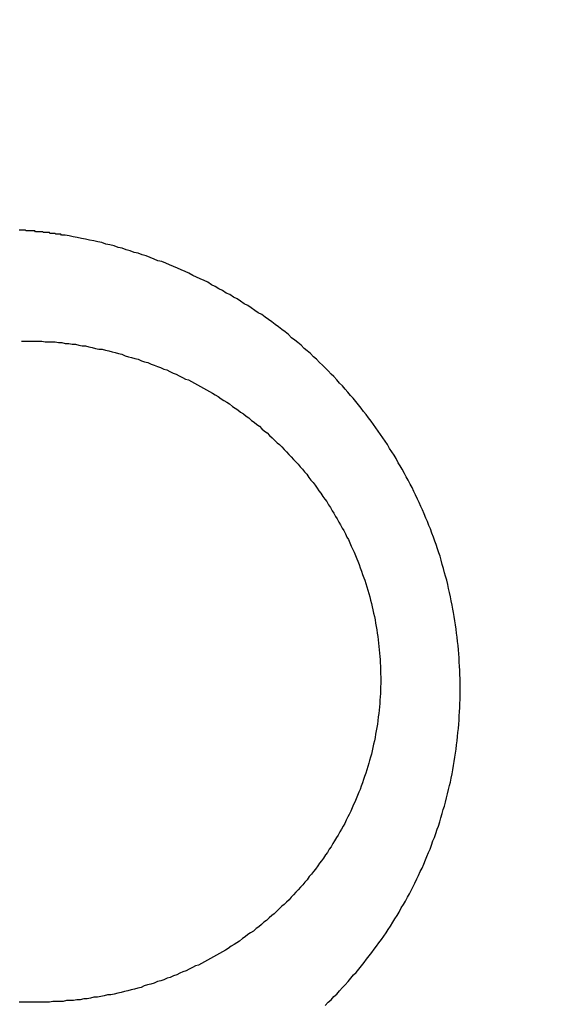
# Model space of a CAD drawing. Header units: millimetres. Extents: x -604189 to 881711, y -381903 to -7297.
# Tile 426 of 656: x -579671.94 to -579665.59, y -164956.17 to -164944.28. Entities that reach past the tile are written whole.
import ezdxf

# ---------------------------------------------------------------- set-up
doc = ezdxf.new("R2010")
doc.units = ezdxf.units.MM
doc.header["$LTSCALE"] = 100
doc.linetypes.add('0.5_0.5', pattern=[1, 0.5, -0.5])
doc.linetypes.add('ACAD_ISO04W100', pattern=[30.5, 24, -3, 0.5, -3])
doc.layers.get('Defpoints').update_dxf_attribs({"color": 30})
doc.layers.add('OPIS', color=7, linetype='Continuous')
doc.layers.add('strop osie', color=80, linetype='ACAD_ISO04W100', lineweight=5)
doc.styles.get("Standard").update_dxf_attribs({"font": 'romans.shx', "width": 0.5})
doc.dimstyles.new('1 50', dxfattribs={"dimtxt": 150, "dimasz": 80, "dimexe": 1, "dimexo": 1, "dimgap": 20, "dimtad": 1, "dimdec": 0, "dimlfac": 0.1, "dimtxsty": 'Standard', "dimblk": 'ARCHTICK', "dimcen": 200, "dimclrd": 2, "dimadec": 1, "dimazin": 0, "dimtfac": 1, "dimtdec": 0, "dimtmove": 0, "dimatfit": 3, "dimldrblk": 'ARCHTICK', "dimfxl": 120, "dimfxlon": 1, "dimtfill": 1, "dimarcsym": 0})

# ---------------------------------------------------------------- blocks, each defined once
blk = doc.blocks.new('_ArchTick')
at = {"layer": 'strop osie', "color": 0, "const_width": 0.15}
blk.add_lwpolyline([(-0.5, -0.5), (0.5, 0.5)], dxfattribs=at)
blk = doc.blocks.new('*D3294')
at = {"layer": 'Defpoints', "color": 0, "linetype": 'ByBlock', "lineweight": 5, "transparency": 16777216}
for p in [(-595783.126, -159420.303), (-593748.924, -159420.303), (-552118.935, -179940.303)]:
    blk.add_point(p, dxfattribs=at)
at = {"layer": 'OPIS', "color": 0, "linetype": 'Continuous', "lineweight": -2, "transparency": 16777216}
for p, q in [((-595723.126, -159420.303), (-595784.126, -159420.303)), ((-595723.126, -179940.303), (-595784.126, -179940.303))]:
    blk.add_line(p, q, dxfattribs=at)
at = {"layer": 'OPIS', "color": 2, "lineweight": -2, "transparency": 16777216}
blk.add_line((-595783.126, -179940.303), (-595783.126, -159420.303), dxfattribs=at)
at = {"layer": 'OPIS', "color": 2, "linetype": 'ByBlock', "lineweight": -2, "transparency": 16777216, "xscale": 80, "yscale": 80, "zscale": 80}
for p, rotation in [((-595783.126, -159420.303), 90), ((-595783.126, -179940.303), 270)]:
    blk.add_blockref('_ArchTick', p, dxfattribs=dict(at, rotation=rotation))
at = {"layer": 'OPIS', "color": 0, "linetype": 'ByBlock', "lineweight": 13, "transparency": 16777216, "insert": (-595878.126, -169680.303), "char_height": 150, "attachment_point": 5, "rotation": 90, "bg_fill": 3, "box_fill_scale": 1.1, "bg_fill_color": 256, "bg_fill_true_color": 13158600, "bg_fill_transparency": 0}
blk.add_mtext('2052', dxfattribs=at)

msp = doc.modelspace()

# ---------------------------------------------------------------- dimensions: what is measured, and where the dimension line sits
at = {"layer": 'OPIS', "color": 0, "linetype": 'ByBlock', "lineweight": 13}
dim = msp.add_linear_dim(base=(-595783.126, -159420.303), p1=(-552118.935, -179940.303), p2=(-593748.924, -159420.303), angle=90, dimstyle='1 50', override={"dimtmove": 1, "dimfxl": 60, "dimarcsym": 1}, dxfattribs=at)
dim.commit()
dim.dimension.update_dxf_attribs({"geometry": '*D3294', "text_midpoint": (-595878.126, -169680.303)})

# ---------------------------------------------------------------- next in the draw order: hatches: boundary and pattern name
at = {"layer": 'OPIS', "linetype": '0.5_0.5', "lineweight": 13}
h = msp.add_hatch(dxfattribs=at)
h.set_pattern_fill('ANSI37', color=0, scale=130)
h.set_pattern_definition([(45, (-597218.54, 256668.8), (-291.85832, 291.85832), []), (135, (-597218.54, 256668.8), (-291.85832, -291.85832), [])])
edge = h.paths.add_edge_path(flags=16)
edge.add_line((-570958.916, -168985.281), (-571058.916, -168985.281))
edge.add_line((-571058.916, -168985.281), (-572598.916, -168985.281))
edge.add_line((-572598.916, -168985.281), (-572598.915, -170470.3))
edge.add_line((-572598.915, -170470.3), (-570825.763, -170470.3))
edge.add_arc((-570508.916, -170339.099), 342.937, 180, 202.49364, ccw=False)
edge.add_arc((-570508.916, -170339.099), 342.937, 90, 180, ccw=False)
edge.add_line((-570508.916, -169996.163), (-570508.916, -169764.704))
edge.add_arc((-570058.916, -168985.281), 900, 180, 240, ccw=False)
edge = h.paths.add_edge_path(flags=17)
edge.add_line((-569358.915, -170085.281), (-569358.916, -168985.281))
edge.add_line((-569358.916, -168985.281), (-569358.917, -168985.281))
edge.add_line((-569358.917, -168985.281), (-569958.916, -168985.281))
edge.add_line((-569958.916, -168985.281), (-570058.916, -168985.281))
edge.add_line((-570058.916, -168985.281), (-570058.916, -168925.281))
edge.add_line((-570058.916, -168925.281), (-569958.916, -168925.281))
edge.add_line((-569958.916, -168925.281), (-569958.916, -168865.281))
edge.add_line((-569958.916, -168865.281), (-569358.916, -168865.281))
edge.add_line((-569358.916, -168865.281), (-569358.917, -166865.281))
edge.add_line((-569358.917, -166865.281), (-574098.917, -166865.286))
edge.add_line((-574098.917, -166865.286), (-574098.914, -171970.3))
edge.add_line((-574098.914, -171970.3), (-572608.913, -171970.3))
edge.add_line((-572608.913, -171970.3), (-571504.913, -170590.3))
edge.add_line((-571504.913, -170590.3), (-572718.915, -170590.3))
edge.add_line((-572718.915, -170590.3), (-572718.916, -168865.281))
edge.add_line((-572718.916, -168865.281), (-571058.916, -168865.281))
edge.add_line((-571058.916, -168865.281), (-571058.916, -168925.281))
edge.add_line((-571058.916, -168925.281), (-570958.916, -168925.281))
edge.add_line((-570958.916, -168925.281), (-570958.916, -168985.281))
edge.add_arc((-570058.916, -168985.281), 900, 180, 240)
edge.add_line((-570508.916, -169764.704), (-570508.916, -169996.163))
edge.add_arc((-570508.916, -170339.099), 342.937, 0, 90, ccw=False)
edge.add_arc((-570508.916, -170339.099), 342.937, 208.97989, 360, ccw=False)
edge.add_line((-570808.913, -170505.253), (-570808.913, -171171.086))
edge.add_arc((-570808.913, -171220.3), 49.214, 0, 90, ccw=False)
edge.add_arc((-570808.913, -171220.3), 49.214, 270, 360, ccw=False)
edge.add_line((-570808.913, -171269.514), (-570808.913, -171970.3))
edge.add_line((-570808.913, -171970.3), (-569358.914, -171970.3))
edge.add_line((-569358.914, -171970.3), (-569358.915, -170085.281))
h.paths.add_polyline_path([(-561118.924, -159870.303), (-590334.655, -159870.303), (-590334.655, -161470.303), (-562318.924, -161470.303), (-562318.924, -172095.292), (-561118.924, -172095.291), (-561118.924, -168350.303), (-552073.919, -168350.303), (-552073.92, -167150.303), (-561118.924, -167150.303)])
h.paths.add_polyline_path([(-572856.927, -169813.68), (-569451.07, -169813.68), (-569451.07, -169408.68), (-572856.927, -169408.68)], flags=16)
at = {"layer": 'OPIS', "linetype": 'ByBlock', "lineweight": 15}
h = msp.add_hatch(dxfattribs=at)
h.set_pattern_fill('ANSI37', color=0, scale=80, angle=45)
h.set_pattern_definition([(90, (-298582.96, 32475.8), (-254, 0), []), (180, (-298582.96, 32475.8), (-3e-14, -254), [])])
edge = h.paths.add_edge_path()
edge.add_arc((-579589.086, -167378.931), 50, 0, 90)
edge.add_line((-579589.086, -167328.931), (-579794.086, -167328.93))
edge.add_arc((-579794.086, -167378.93), 50, 89.9996, 180)
edge.add_line((-579844.086, -167378.93), (-579844.086, -167822.93))
edge.add_arc((-579794.086, -167822.93), 50, 180, 270)
edge.add_line((-579794.086, -167872.93), (-579589.085, -167872.931))
edge.add_arc((-579589.086, -167822.931), 50, 270.0014, 360)
edge.add_line((-579539.086, -167822.931), (-579539.086, -167378.931))
edge = h.paths.add_edge_path()
edge.add_arc((-579589.086, -167378.931), 50, 0, 90)
edge.add_line((-579589.086, -167328.931), (-579794.086, -167328.93))
edge.add_arc((-579794.086, -167378.93), 50, 89.9996, 180)
edge.add_line((-579844.086, -167378.93), (-579844.086, -167822.93))
edge.add_arc((-579794.086, -167822.93), 50, 180, 270)
edge.add_line((-579794.086, -167872.93), (-579589.085, -167872.931))
edge.add_arc((-579589.086, -167822.931), 50, 270.0014, 360)
edge.add_line((-579539.086, -167822.931), (-579539.086, -167378.931))
edge = h.paths.add_edge_path()
edge.add_line((-579899.087, -167300.93), (-579424.086, -167300.93))
edge.add_line((-579424.086, -167300.93), (-579424.086, -167900.93))
edge.add_line((-579424.086, -167900.93), (-579898.789, -167900.93))
edge.add_arc((-579899.086, -167892.935), 8, 180, 272.1285, ccw=False)
edge.add_line((-579907.086, -167892.935), (-579907.086, -167308.93))
edge.add_arc((-579899.086, -167308.93), 8, 90.0036, 180, ccw=False)
h.paths.add_polyline_path([(-581519.932, -164217.829), (-581520.004, -164223.092), (-581520.079, -164228.355), (-581520.156, -164233.617), (-581520.235, -164238.88), (-581520.318, -164244.143), (-581520.402, -164249.406), (-581520.489, -164254.669), (-581520.579, -164259.931), (-581520.671, -164265.194), (-581520.766, -164270.457), (-581520.863, -164275.719), (-581520.962, -164280.982), (-581521.064, -164286.244), (-581521.169, -164291.506), (-581521.276, -164296.769), (-581521.386, -164302.031), (-581521.498, -164307.293), (-581521.613, -164312.556), (-581521.73, -164317.818), (-581521.85, -164323.08), (-581521.972, -164328.342), (-581522.097, -164333.604), (-581522.225, -164338.866), (-581522.355, -164344.127), (-581522.488, -164349.389), (-581522.623, -164354.651), (-581522.76, -164359.913), (-581522.901, -164365.174), (-581523.043, -164370.436), (-581523.189, -164375.697), (-581523.337, -164380.958), (-581523.487, -164386.22), (-581523.64, -164391.481), (-581523.795, -164396.742), (-581523.953, -164402.003), (-581874.489, -164402.003), (-581874.664, -164396.198), (-581874.835, -164390.392), (-581875.003, -164384.587), (-581875.168, -164378.781), (-581875.329, -164372.976), (-581875.488, -164367.17), (-581875.643, -164361.364), (-581875.796, -164355.558), (-581875.945, -164349.752), (-581876.092, -164343.946), (-581876.235, -164338.14), (-581876.375, -164332.334), (-581876.512, -164326.527), (-581876.646, -164320.721), (-581876.777, -164314.914), (-581876.904, -164309.108), (-581877.029, -164303.301), (-581877.151, -164297.495), (-581877.269, -164291.688), (-581877.385, -164285.881), (-581877.497, -164280.074), (-581877.606, -164274.267), (-581877.713, -164268.461), (-581877.816, -164262.653), (-581877.916, -164256.846), (-581878.014, -164251.039), (-581878.108, -164245.232), (-581878.199, -164239.425), (-581878.287, -164233.618), (-581878.372, -164227.81), (-581878.454, -164222.003), (-581878.533, -164216.196), (-581878.609, -164210.388), (-581878.682, -164204.581), (-581878.751, -164198.773), (-581878.818, -164192.966), (-581878.881, -164187.158), (-581878.941, -164181.35), (-581878.997, -164175.543), (-581879.051, -164169.735), (-581879.101, -164163.927), (-581879.147, -164158.12), (-581879.191, -164152.312), (-581879.231, -164146.504), (-581879.267, -164140.696), (-581879.301, -164134.888), (-581879.332, -164129.081), (-581879.361, -164123.273), (-581879.388, -164117.465), (-581879.413, -164111.657), (-581879.437, -164105.849), (-581879.459, -164100.041), (-581879.475, -164094.233), (-581879.48, -164088.425), (-581879.472, -164082.617), (-581879.448, -164076.809), (-581879.406, -164071.002), (-581879.347, -164065.194), (-581879.269, -164059.387), (-581879.171, -164053.58), (-581879.054, -164047.773), (-581878.917, -164041.967), (-581878.759, -164036.161), (-581878.581, -164030.356), (-581878.381, -164024.551), (-581878.159, -164018.747), (-581877.914, -164012.944), (-581877.642, -164007.143), (-581877.341, -164001.342), (-581877.009, -163995.544), (-581876.642, -163989.748), (-581876.238, -163983.954), (-581875.795, -163978.163), (-581875.304, -163972.376), (-581874.753, -163966.594), (-581874.129, -163960.82), (-581873.419, -163955.056), (-581872.605, -163949.306), (-581871.67, -163943.574), (-581870.596, -163937.865), (-581869.362, -163932.188), (-581867.941, -163926.557), (-581866.302, -163920.987), (-581864.416, -163915.495), (-581862.246, -163910.11), (-581859.744, -163904.869), (-581856.869, -163899.824), (-581853.582, -163895.036), (-581849.851, -163890.591), (-581845.671, -163886.563), (-581841.105, -163882.977), (-581836.224, -163879.833), (-581831.097, -163877.106), (-581825.784, -163874.761), (-581820.336, -163872.759), (-581814.785, -163871.064), (-581809.154, -163869.636), (-581803.468, -163868.44), (-581797.747, -163867.44), (-581792, -163866.603), (-581786.235, -163865.9), (-581780.458, -163865.297), (-581774.674, -163864.778), (-581768.884, -163864.334), (-581763.088, -163863.958), (-581757.289, -163863.646), (-581751.486, -163863.39), (-581745.681, -163863.186), (-581739.874, -163863.026), (-581734.068, -163862.906), (-581728.26, -163862.819), (-581722.453, -163862.761), (-581716.645, -163862.725), (-581710.837, -163862.707), (-581705.029, -163862.7), (-581699.221, -163862.698), (-581693.958, -163862.699), (-581688.694, -163862.704), (-581683.431, -163862.718), (-581678.167, -163862.744), (-581672.904, -163862.788), (-581667.641, -163862.852), (-581662.379, -163862.942), (-581657.117, -163863.062), (-581651.856, -163863.215), (-581646.596, -163863.407), (-581641.337, -163863.64), (-581636.081, -163863.919), (-581630.828, -163864.249), (-581625.579, -163864.634), (-581620.334, -163865.078), (-581615.096, -163865.587), (-581609.864, -163866.17), (-581604.645, -163866.847), (-581599.442, -163867.642), (-581594.263, -163868.578), (-581589.115, -163869.676), (-581584.013, -163870.965), (-581578.971, -163872.474), (-581574.009, -163874.23), (-581569.153, -163876.259), (-581564.436, -163878.591), (-581559.896, -163881.253), (-581555.585, -163884.268), (-581551.554, -163887.652), (-581547.857, -163891.394), (-581544.534, -163895.471), (-581541.574, -163899.824), (-581538.952, -163904.387), (-581536.64, -163909.114), (-581534.606, -163913.968), (-581532.817, -163918.918), (-581531.241, -163923.939), (-581529.854, -163929.016), (-581528.636, -163934.137), (-581527.564, -163939.29), (-581526.619, -163944.467), (-581525.784, -163949.663), (-581525.048, -163954.875), (-581524.397, -163960.099), (-581523.818, -163965.33), (-581523.302, -163970.568), (-581522.84, -163975.811), (-581522.421, -163981.058), (-581522.037, -163986.308), (-581521.685, -163991.559), (-581521.363, -163996.813), (-581521.067, -164002.068), (-581520.796, -164007.324), (-581520.549, -164012.582), (-581520.322, -164017.84), (-581520.116, -164023.1), (-581519.928, -164028.36), (-581519.759, -164033.621), (-581519.607, -164038.882), (-581519.472, -164044.144), (-581519.354, -164049.406), (-581519.252, -164054.668), (-581519.166, -164059.931), (-581519.096, -164065.194), (-581519.041, -164070.457), (-581519.001, -164075.72), (-581518.976, -164080.984), (-581518.964, -164086.247), (-581518.964, -164091.51), (-581518.974, -164096.774), (-581518.991, -164102.037), (-581519.012, -164107.301), (-581519.034, -164112.564), (-581519.057, -164117.828), (-581519.081, -164123.091), (-581519.107, -164128.354), (-581519.135, -164133.618), (-581519.165, -164138.881), (-581519.197, -164144.144), (-581519.232, -164149.408), (-581519.269, -164154.671), (-581519.31, -164159.934), (-581519.353, -164165.198), (-581519.399, -164170.461), (-581519.447, -164175.724), (-581519.498, -164180.987), (-581519.552, -164186.25), (-581519.609, -164191.513), (-581519.668, -164196.777), (-581519.73, -164202.04), (-581519.795, -164207.303), (-581519.862, -164212.566)])
h.paths.add_polyline_path([(-582118.924, -164407.051), (-579418.924, -164407.051), (-579418.924, -162910.783), (-582118.924, -162910.783)])
h.paths.add_polyline_path([(-581950.717, -164839.225), (-581944.91, -164839.127), (-581939.103, -164839.033), (-581933.295, -164838.942), (-581927.488, -164838.854), (-581921.681, -164838.769), (-581915.873, -164838.687), (-581910.066, -164838.608), (-581904.259, -164838.532), (-581898.451, -164838.459), (-581892.644, -164838.39), (-581886.836, -164838.323), (-581881.028, -164838.26), (-581875.221, -164838.2), (-581869.413, -164838.144), (-581863.605, -164838.09), (-581857.798, -164838.04), (-581851.99, -164837.994), (-581846.182, -164837.95), (-581840.374, -164837.91), (-581834.567, -164837.874), (-581828.759, -164837.84), (-581822.951, -164837.809), (-581817.143, -164837.78), (-581811.335, -164837.753), (-581805.527, -164837.728), (-581799.719, -164837.704), (-581793.912, -164837.682), (-581788.104, -164837.666), (-581782.296, -164837.661), (-581776.488, -164837.669), (-581770.68, -164837.693), (-581764.872, -164837.735), (-581759.065, -164837.794), (-581753.257, -164837.872), (-581747.45, -164837.97), (-581741.643, -164838.087), (-581735.837, -164838.224), (-581730.031, -164838.382), (-581724.226, -164838.56), (-581718.422, -164838.76), (-581712.618, -164838.982), (-581706.815, -164839.227), (-581701.013, -164839.499), (-581695.213, -164839.8), (-581689.415, -164840.132), (-581683.618, -164840.499), (-581677.825, -164840.903), (-581672.034, -164841.346), (-581666.246, -164841.837), (-581660.465, -164842.388), (-581654.691, -164843.012), (-581648.927, -164843.722), (-581643.176, -164844.536), (-581637.444, -164845.471), (-581631.736, -164846.545), (-581626.059, -164847.779), (-581620.428, -164849.2), (-581614.858, -164850.839), (-581609.366, -164852.725), (-581603.98, -164854.895), (-581598.739, -164857.397), (-581593.694, -164860.272), (-581588.906, -164863.559), (-581584.462, -164867.29), (-581580.433, -164871.47), (-581576.847, -164876.036), (-581573.704, -164880.917), (-581570.976, -164886.044), (-581568.631, -164891.357), (-581566.63, -164896.805), (-581564.934, -164902.356), (-581563.507, -164907.987), (-581562.31, -164913.673), (-581561.31, -164919.394), (-581560.474, -164925.141), (-581559.77, -164930.906), (-581559.168, -164936.683), (-581558.648, -164942.467), (-581558.204, -164948.257), (-581557.829, -164954.053), (-581557.516, -164959.852), (-581557.261, -164965.655), (-581557.056, -164971.46), (-581556.897, -164977.267), (-581556.776, -164983.073), (-581556.69, -164988.881), (-581556.631, -164994.688), (-581556.596, -165000.496), (-581556.577, -165006.304), (-581556.57, -165012.112), (-581556.569, -165017.92), (-581556.57, -165023.183), (-581556.575, -165028.447), (-581556.588, -165033.71), (-581556.615, -165038.974), (-581556.658, -165044.237), (-581556.723, -165049.5), (-581556.813, -165054.762), (-581556.932, -165060.024), (-581557.086, -165065.285), (-581557.277, -165070.545), (-581557.51, -165075.804), (-581557.79, -165081.06), (-581558.119, -165086.313), (-581558.504, -165091.562), (-581558.949, -165096.807), (-581559.458, -165102.045), (-581560.04, -165107.276), (-581560.717, -165112.496), (-581561.513, -165117.699), (-581562.448, -165122.878), (-581563.547, -165128.026), (-581564.836, -165133.128), (-581566.345, -165138.17), (-581568.1, -165143.132), (-581570.129, -165147.988), (-581572.461, -165152.705), (-581575.123, -165157.245), (-581578.139, -165161.556), (-581581.522, -165165.587), (-581585.265, -165169.284), (-581589.342, -165172.607), (-581593.694, -165175.567), (-581598.257, -165178.189), (-581602.985, -165180.501), (-581607.838, -165182.535), (-581612.788, -165184.324), (-581617.81, -165185.9), (-581622.887, -165187.287), (-581628.007, -165188.505), (-581633.16, -165189.577), (-581638.337, -165190.522), (-581643.534, -165191.357), (-581648.746, -165192.093), (-581653.969, -165192.744), (-581659.201, -165193.323), (-581664.439, -165193.839), (-581669.682, -165194.301), (-581674.929, -165194.72), (-581680.178, -165195.104), (-581685.43, -165195.456), (-581690.683, -165195.778), (-581695.938, -165196.074), (-581701.195, -165196.345), (-581706.452, -165196.592), (-581711.711, -165196.819), (-581716.97, -165197.025), (-581722.23, -165197.213), (-581727.491, -165197.382), (-581732.752, -165197.534), (-581738.014, -165197.669), (-581743.276, -165197.787), (-581748.539, -165197.889), (-581753.801, -165197.975), (-581759.064, -165198.045), (-581764.327, -165198.1), (-581769.591, -165198.14), (-581774.854, -165198.165), (-581780.118, -165198.177), (-581785.381, -165198.177), (-581790.644, -165198.167), (-581795.908, -165198.15), (-581801.171, -165198.129), (-581806.435, -165198.107), (-581811.698, -165198.084), (-581816.961, -165198.06), (-581822.225, -165198.034), (-581827.488, -165198.006), (-581832.752, -165197.976), (-581838.015, -165197.944), (-581843.278, -165197.909), (-581848.541, -165197.872), (-581853.805, -165197.831), (-581859.068, -165197.788), (-581864.331, -165197.742), (-581869.594, -165197.694), (-581874.858, -165197.643), (-581880.121, -165197.589), (-581885.384, -165197.532), (-581890.647, -165197.473), (-581895.91, -165197.411), (-581901.173, -165197.346), (-581906.436, -165197.279), (-581911.699, -165197.209), (-581916.962, -165197.137), (-581922.225, -165197.062), (-581927.488, -165196.985), (-581932.751, -165196.906), (-581938.014, -165196.823), (-581943.276, -165196.739), (-581948.539, -165196.652), (-581953.802, -165196.562), (-581959.064, -165196.47), (-581964.327, -165196.375), (-581969.59, -165196.278), (-581974.852, -165196.179), (-581980.115, -165196.077), (-581985.377, -165195.972), (-581990.639, -165195.865), (-581995.902, -165195.755), (-582001.164, -165195.643), (-582006.426, -165195.528), (-582011.688, -165195.411), (-582016.95, -165195.291), (-582022.212, -165195.169), (-582027.474, -165195.044), (-582032.736, -165194.916), (-582037.998, -165194.786), (-582043.26, -165194.653), (-582048.521, -165194.518), (-582053.783, -165194.381), (-582059.045, -165194.24), (-582064.306, -165194.098), (-582069.568, -165193.952), (-582074.829, -165193.804), (-582080.09, -165193.654), (-582085.351, -165193.501), (-582090.613, -165193.346), (-582095.874, -165193.188), (-582095.874, -164842.652), (-582090.068, -164842.477), (-582084.263, -164842.306), (-582078.457, -164842.138), (-582072.652, -164841.973), (-582066.846, -164841.812), (-582061.04, -164841.653), (-582055.235, -164841.498), (-582049.429, -164841.345), (-582043.623, -164841.196), (-582037.817, -164841.049), (-582032.01, -164840.906), (-582026.204, -164840.766), (-582020.398, -164840.629), (-582014.591, -164840.495), (-582008.785, -164840.364), (-582002.978, -164840.237), (-581997.172, -164840.112), (-581991.365, -164839.99), (-581985.558, -164839.872), (-581979.752, -164839.756), (-581973.945, -164839.644), (-581968.138, -164839.535), (-581962.331, -164839.428), (-581956.524, -164839.325)])
edge = h.paths.add_edge_path()
edge.add_arc((-581748.924, -162268.543), 50, 0, 90.0004)
edge.add_line((-581748.924, -162218.543), (-581953.924, -162218.545))
edge.add_arc((-581953.924, -162268.545), 50, 90.0009, 180)
edge.add_line((-582003.924, -162268.545), (-582003.924, -162712.545))
edge.add_arc((-581953.924, -162712.545), 50, 180, 270.0022)
edge.add_line((-581953.922, -162762.545), (-581748.923, -162762.543))
edge.add_arc((-581748.924, -162712.543), 50, 270.0009, 360)
edge.add_line((-581698.924, -162712.543), (-581698.924, -162268.543))
edge = h.paths.add_edge_path()
edge.add_arc((-581748.924, -161668.543), 50, 0, 90.0004)
edge.add_line((-581748.924, -161618.543), (-581953.924, -161618.545))
edge.add_arc((-581953.924, -161668.545), 50, 90.0009, 180)
edge.add_line((-582003.924, -161668.545), (-582003.924, -162112.545))
edge.add_arc((-581953.924, -162112.545), 50, 180, 270.0022)
edge.add_line((-581953.922, -162162.545), (-581748.923, -162162.543))
edge.add_arc((-581748.924, -162112.543), 50, 270.0009, 360)
edge.add_line((-581698.924, -162112.543), (-581698.924, -161668.543))
h.paths.add_polyline_path([(-582118.924, -162790.543), (-579418.924, -162790.543), (-579418.924, -161590.543), (-582118.924, -161590.543)])
edge = h.paths.add_edge_path()
edge.add_arc((-579794.086, -168270.003), 50, 89.9996, 180)
edge.add_line((-579844.086, -168270.003), (-579844.086, -168714.003))
edge.add_arc((-579794.086, -168714.003), 50, 180, 270)
edge.add_line((-579794.086, -168764.003), (-579589.085, -168764.004))
edge.add_arc((-579589.086, -168714.004), 50, 270.0014, 360)
edge.add_line((-579539.086, -168714.004), (-579539.086, -168270.004))
edge.add_arc((-579589.086, -168270.004), 50, 0, 90)
edge.add_line((-579589.086, -168220.004), (-579794.086, -168220.003))
edge = h.paths.add_edge_path()
edge.add_arc((-579589.086, -169161.078), 50, 0, 90)
edge.add_line((-579589.086, -169111.078), (-579794.086, -169111.076))
edge.add_arc((-579794.086, -169161.076), 50, 89.9996, 180)
edge.add_line((-579844.086, -169161.076), (-579844.086, -169605.076))
edge.add_arc((-579794.086, -169605.076), 50, 180, 270)
edge.add_line((-579794.086, -169655.076), (-579589.085, -169655.078))
edge.add_arc((-579589.086, -169605.078), 50, 270.0014, 360)
edge.add_line((-579539.086, -169605.078), (-579539.086, -169161.078))
edge = h.paths.add_edge_path()
edge.add_arc((-579794.086, -170052.15), 50, 89.9996, 180)
edge.add_line((-579844.086, -170052.15), (-579844.086, -170496.15))
edge.add_arc((-579794.086, -170496.15), 50, 180, 270)
edge.add_line((-579794.086, -170546.15), (-579589.085, -170546.151))
edge.add_arc((-579589.086, -170496.151), 50, 270.0014, 360)
edge.add_line((-579539.086, -170496.151), (-579539.086, -170052.151))
edge.add_arc((-579589.086, -170052.151), 50, 0, 90)
edge.add_line((-579589.086, -170002.151), (-579794.086, -170002.15))
edge = h.paths.add_edge_path()
edge.add_arc((-579794.086, -170943.223), 50, 89.9996, 180)
edge.add_line((-579844.086, -170943.223), (-579844.086, -171387.223))
edge.add_arc((-579794.086, -171387.223), 50, 180, 270)
edge.add_line((-579794.086, -171437.223), (-579589.085, -171437.224))
edge.add_arc((-579589.086, -171387.224), 50, 270.0014, 360)
edge.add_line((-579539.086, -171387.224), (-579539.086, -170943.224))
edge.add_arc((-579589.086, -170943.224), 50, 0, 90)
edge.add_line((-579589.086, -170893.224), (-579794.086, -170893.223))
h.paths.add_polyline_path([(-579418.924, -164527.291), (-582118.924, -164527.291), (-582118.924, -171970.3), (-579418.924, -171970.3)])

# ---------------------------------------------------------------- next in the draw order: linework, layer by layer
at = {"color": 0}
for points in [[(-579671.393, -164946.878, 0), (-579671.4, -164946.878, 0), (-579671.406, -164946.878, 0), (-579671.412, -164946.878, 0), (-579671.418, -164946.878, 0), (-579671.425, -164946.878, 0), (-579671.431, -164946.878, 0), (-579671.437, -164946.878, 0), (-579671.443, -164946.868, 0), (-579671.45, -164946.868, 0), (-579671.456, -164946.868, 0), (-579671.462, -164946.868, 0), (-579671.468, -164946.868, 0), (-579671.475, -164946.868, 0), (-579671.481, -164946.868, 0), (-579671.487, -164946.868, 0), (-579671.493, -164946.868, 0), (-579671.5, -164946.868, 0), (-579671.506, -164946.868, 0), (-579671.512, -164946.858, 0), (-579671.519, -164946.858, 0), (-579671.525, -164946.858, 0), (-579671.531, -164946.858, 0), (-579671.537, -164946.858, 0), (-579671.544, -164946.858, 0), (-579671.55, -164946.858, 0), (-579671.556, -164946.858, 0), (-579671.562, -164946.858, 0), (-579671.569, -164946.858, 0), (-579671.575, -164946.858, 0), (-579671.581, -164946.848, 0), (-579671.587, -164946.848, 0), (-579671.594, -164946.848, 0), (-579671.6, -164946.848, 0), (-579671.606, -164946.848, 0), (-579671.612, -164946.848, 0), (-579671.619, -164946.848, 0), (-579671.625, -164946.848, 0), (-579671.631, -164946.848, 0), (-579671.637, -164946.848, 0), (-579671.644, -164946.848, 0), (-579671.65, -164946.848, 0), (-579671.656, -164946.848, 0), (-579671.663, -164946.838, 0), (-579671.669, -164946.838, 0), (-579671.675, -164946.838, 0), (-579671.681, -164946.838, 0), (-579671.688, -164946.838, 0), (-579671.694, -164946.838, 0), (-579671.7, -164946.838, 0), (-579671.706, -164946.838, 0), (-579671.713, -164946.838, 0), (-579671.719, -164946.838, 0), (-579671.725, -164946.838, 0), (-579671.731, -164946.838, 0), (-579671.738, -164946.838, 0), (-579671.744, -164946.838, 0), (-579671.75, -164946.838, 0), (-579671.757, -164946.828, 0), (-579671.763, -164946.828, 0), (-579671.769, -164946.828, 0), (-579671.775, -164946.828, 0), (-579671.782, -164946.828, 0), (-579671.788, -164946.828, 0), (-579671.794, -164946.828, 0), (-579671.8, -164946.828, 0), (-579671.807, -164946.828, 0), (-579671.813, -164946.828, 0), (-579671.819, -164946.828, 0), (-579671.826, -164946.828, 0), (-579671.832, -164946.828, 0), (-579671.838, -164946.828, 0), (-579671.844, -164946.828, 0), (-579671.851, -164946.828, 0), (-579671.857, -164946.828, 0), (-579671.863, -164946.828, 0), (-579671.869, -164946.818, 0), (-579671.876, -164946.818, 0), (-579671.882, -164946.818, 0), (-579671.888, -164946.818, 0), (-579671.895, -164946.818, 0), (-579671.901, -164946.818, 0), (-579671.907, -164946.818, 0), (-579671.913, -164946.818, 0), (-579671.92, -164946.818, 0), (-579671.926, -164946.818, 0), (-579671.932, -164946.818, 0), (-579671.938, -164946.818, 0), (-579671.945, -164946.818, 0)], [(-579668.253, -164956.188, 0), (-579668.217, -164956.148, 0), (-579668.182, -164956.118, 0), (-579668.147, -164956.078, 0), (-579668.112, -164956.048, 0), (-579668.078, -164956.008, 0), (-579668.044, -164955.968, 0), (-579668.01, -164955.938, 0), (-579667.976, -164955.898, 0), (-579667.943, -164955.858, 0), (-579667.911, -164955.818, 0), (-579667.878, -164955.788, 0), (-579667.846, -164955.748, 0), (-579667.814, -164955.708, 0), (-579667.783, -164955.668, 0), (-579667.752, -164955.628, 0), (-579667.722, -164955.588, 0), (-579667.691, -164955.548, 0), (-579667.661, -164955.508, 0), (-579667.632, -164955.468, 0), (-579667.603, -164955.428, 0), (-579667.574, -164955.388, 0), (-579667.546, -164955.348, 0), (-579667.518, -164955.308, 0), (-579667.49, -164955.268, 0), (-579667.463, -164955.228, 0), (-579667.436, -164955.178, 0), (-579667.41, -164955.138, 0), (-579667.384, -164955.098, 0), (-579667.358, -164955.058, 0), (-579667.333, -164955.008, 0), (-579667.308, -164954.968, 0), (-579667.284, -164954.928, 0), (-579667.26, -164954.878, 0), (-579667.236, -164954.838, 0), (-579667.213, -164954.798, 0), (-579667.19, -164954.748, 0), (-579667.168, -164954.708, 0), (-579667.146, -164954.658, 0), (-579667.125, -164954.618, 0), (-579667.104, -164954.568, 0), (-579667.083, -164954.528, 0), (-579667.063, -164954.478, 0), (-579667.043, -164954.428, 0), (-579667.024, -164954.388, 0), (-579667.005, -164954.338, 0), (-579666.986, -164954.298, 0), (-579666.968, -164954.248, 0), (-579666.951, -164954.198, 0), (-579666.933, -164954.158, 0), (-579666.917, -164954.108, 0), (-579666.9, -164954.058, 0), (-579666.885, -164954.018, 0), (-579666.869, -164953.968, 0), (-579666.854, -164953.918, 0), (-579666.84, -164953.868, 0), (-579666.826, -164953.818, 0), (-579666.812, -164953.778, 0), (-579666.799, -164953.728, 0), (-579666.787, -164953.678, 0), (-579666.775, -164953.628, 0), (-579666.763, -164953.578, 0), (-579666.752, -164953.528, 0), (-579666.741, -164953.488, 0), (-579666.731, -164953.438, 0), (-579666.721, -164953.388, 0), (-579666.712, -164953.338, 0), (-579666.703, -164953.288, 0), (-579666.694, -164953.238, 0), (-579666.686, -164953.188, 0), (-579666.679, -164953.138, 0), (-579666.672, -164953.088, 0), (-579666.665, -164953.038, 0), (-579666.659, -164952.988, 0), (-579666.654, -164952.938, 0), (-579666.649, -164952.888, 0), (-579666.644, -164952.838, 0), (-579666.64, -164952.788, 0), (-579666.636, -164952.738, 0), (-579666.633, -164952.688, 0), (-579666.63, -164952.638, 0), (-579666.628, -164952.588, 0), (-579666.626, -164952.538, 0), (-579666.624, -164952.488, 0), (-579666.623, -164952.438, 0), (-579666.623, -164952.388, 0), (-579666.623, -164952.338, 0), (-579666.623, -164952.288, 0), (-579666.624, -164952.238, 0), (-579666.626, -164952.188, 0), (-579666.628, -164952.138, 0), (-579666.63, -164952.088, 0), (-579666.633, -164952.038, 0), (-579666.636, -164951.988, 0), (-579666.64, -164951.938, 0), (-579666.644, -164951.888, 0), (-579666.648, -164951.838, 0), (-579666.653, -164951.788, 0), (-579666.659, -164951.738, 0), (-579666.665, -164951.688, 0), (-579666.671, -164951.638, 0), (-579666.678, -164951.588, 0), (-579666.686, -164951.538, 0), (-579666.694, -164951.488, 0), (-579666.702, -164951.438, 0), (-579666.711, -164951.398, 0), (-579666.72, -164951.348, 0), (-579666.73, -164951.298, 0), (-579666.74, -164951.248, 0), (-579666.75, -164951.198, 0), (-579666.762, -164951.148, 0), (-579666.773, -164951.098, 0), (-579666.785, -164951.048, 0), (-579666.798, -164950.998, 0), (-579666.81, -164950.958, 0), (-579666.824, -164950.908, 0), (-579666.838, -164950.858, 0), (-579666.852, -164950.808, 0), (-579666.866, -164950.758, 0), (-579666.882, -164950.718, 0), (-579666.897, -164950.668, 0), (-579666.913, -164950.618, 0), (-579666.93, -164950.578, 0), (-579666.946, -164950.528, 0), (-579666.964, -164950.478, 0), (-579666.981, -164950.428, 0), (-579667, -164950.388, 0), (-579667.018, -164950.338, 0), (-579667.037, -164950.298, 0), (-579667.056, -164950.248, 0), (-579667.076, -164950.198, 0), (-579667.096, -164950.158, 0), (-579667.117, -164950.108, 0), (-579667.138, -164950.068, 0), (-579667.16, -164950.018, 0), (-579667.181, -164949.978, 0), (-579667.204, -164949.928, 0), (-579667.226, -164949.888, 0), (-579667.249, -164949.838, 0), (-579667.273, -164949.798, 0), (-579667.296, -164949.758, 0), (-579667.321, -164949.708, 0), (-579667.345, -164949.668, 0), (-579667.37, -164949.628, 0), (-579667.395, -164949.578, 0), (-579667.421, -164949.538, 0), (-579667.447, -164949.498, 0), (-579667.474, -164949.458, 0), (-579667.501, -164949.408, 0), (-579667.528, -164949.368, 0), (-579667.555, -164949.328, 0), (-579667.583, -164949.288, 0), (-579667.611, -164949.248, 0), (-579667.64, -164949.208, 0), (-579667.669, -164949.168, 0), (-579667.698, -164949.128, 0), (-579667.728, -164949.088, 0), (-579667.758, -164949.048, 0), (-579667.789, -164949.008, 0), (-579667.819, -164948.968, 0), (-579667.851, -164948.928, 0), (-579667.882, -164948.888, 0), (-579667.914, -164948.848, 0), (-579667.946, -164948.818, 0), (-579667.978, -164948.778, 0), (-579668.011, -164948.738, 0), (-579668.044, -164948.698, 0), (-579668.078, -164948.668, 0), (-579668.112, -164948.628, 0), (-579668.146, -164948.588, 0), (-579668.18, -164948.558, 0), (-579668.215, -164948.518, 0), (-579668.25, -164948.488, 0), (-579668.286, -164948.448, 0), (-579668.322, -164948.418, 0), (-579668.358, -164948.378, 0), (-579668.394, -164948.348, 0), (-579668.431, -164948.308, 0), (-579668.468, -164948.278, 0), (-579668.505, -164948.248, 0), (-579668.543, -164948.208, 0), (-579668.581, -164948.178, 0), (-579668.619, -164948.148, 0), (-579668.658, -164948.118, 0), (-579668.697, -164948.078, 0), (-579668.736, -164948.048, 0), (-579668.776, -164948.018, 0), (-579668.816, -164947.988, 0), (-579668.856, -164947.958, 0), (-579668.896, -164947.928, 0), (-579668.937, -164947.898, 0), (-579668.978, -164947.868, 0), (-579669.019, -164947.838, 0), (-579669.061, -164947.818, 0), (-579669.103, -164947.788, 0), (-579669.145, -164947.758, 0), (-579669.187, -164947.728, 0), (-579669.23, -164947.708, 0), (-579669.273, -164947.678, 0), (-579669.316, -164947.648, 0), (-579669.359, -164947.628, 0), (-579669.403, -164947.598, 0), (-579669.447, -164947.578, 0), (-579669.491, -164947.548, 0), (-579669.535, -164947.528, 0), (-579669.58, -164947.498, 0), (-579669.624, -164947.478, 0), (-579669.669, -164947.448, 0), (-579669.715, -164947.428, 0), (-579669.76, -164947.408, 0), (-579669.806, -164947.388, 0), (-579669.852, -164947.368, 0), (-579669.898, -164947.338, 0), (-579669.944, -164947.318, 0), (-579669.99, -164947.298, 0), (-579670.037, -164947.278, 0), (-579670.083, -164947.258, 0), (-579670.13, -164947.238, 0), (-579670.177, -164947.218, 0), (-579670.225, -164947.198, 0), (-579670.272, -164947.188, 0), (-579670.319, -164947.168, 0), (-579670.367, -164947.148, 0), (-579670.415, -164947.128, 0), (-579670.463, -164947.118, 0), (-579670.511, -164947.098, 0), (-579670.559, -164947.088, 0), (-579670.608, -164947.068, 0), (-579670.656, -164947.058, 0), (-579670.705, -164947.038, 0), (-579670.753, -164947.028, 0), (-579670.802, -164947.008, 0), (-579670.851, -164946.998, 0), (-579670.9, -164946.988, 0), (-579670.949, -164946.968, 0), (-579670.998, -164946.958, 0), (-579671.047, -164946.948, 0), (-579671.096, -164946.938, 0), (-579671.146, -164946.928, 0), (-579671.195, -164946.918, 0), (-579671.245, -164946.908, 0), (-579671.294, -164946.898, 0), (-579671.344, -164946.888, 0), (-579671.393, -164946.878, 0)], [(-579671.917, -164948.158, 0), (-579671.877, -164948.158, 0), (-579671.836, -164948.158, 0), (-579671.796, -164948.158, 0), (-579671.755, -164948.158, 0), (-579671.714, -164948.158, 0), (-579671.674, -164948.158, 0), (-579671.633, -164948.168, 0), (-579671.593, -164948.168, 0), (-579671.552, -164948.168, 0), (-579671.511, -164948.168, 0), (-579671.471, -164948.178, 0), (-579671.43, -164948.178, 0), (-579671.39, -164948.188, 0), (-579671.349, -164948.188, 0), (-579671.308, -164948.198, 0), (-579671.268, -164948.198, 0), (-579671.228, -164948.208, 0), (-579671.187, -164948.218, 0), (-579671.147, -164948.218, 0), (-579671.106, -164948.228, 0), (-579671.066, -164948.238, 0), (-579671.026, -164948.248, 0), (-579670.986, -164948.258, 0), (-579670.946, -164948.258, 0), (-579670.906, -164948.268, 0), (-579670.866, -164948.278, 0), (-579670.826, -164948.288, 0), (-579670.786, -164948.298, 0), (-579670.747, -164948.308, 0), (-579670.707, -164948.318, 0), (-579670.667, -164948.338, 0), (-579670.628, -164948.348, 0), (-579670.589, -164948.358, 0), (-579670.549, -164948.368, 0), (-579670.51, -164948.378, 0), (-579670.471, -164948.398, 0), (-579670.432, -164948.408, 0), (-579670.394, -164948.418, 0), (-579670.355, -164948.438, 0), (-579670.317, -164948.448, 0), (-579670.278, -164948.468, 0), (-579670.24, -164948.478, 0), (-579670.202, -164948.498, 0), (-579670.164, -164948.508, 0), (-579670.126, -164948.528, 0), (-579670.088, -164948.548, 0), (-579670.051, -164948.558, 0), (-579670.014, -164948.578, 0), (-579669.976, -164948.598, 0), (-579669.939, -164948.618, 0), (-579669.902, -164948.628, 0), (-579669.866, -164948.648, 0), (-579669.829, -164948.668, 0), (-579669.793, -164948.688, 0), (-579669.757, -164948.708, 0), (-579669.721, -164948.728, 0), (-579669.685, -164948.748, 0), (-579669.65, -164948.768, 0), (-579669.614, -164948.788, 0), (-579669.579, -164948.808, 0), (-579669.544, -164948.828, 0), (-579669.51, -164948.858, 0), (-579669.475, -164948.878, 0), (-579669.441, -164948.898, 0), (-579669.407, -164948.918, 0), (-579669.373, -164948.948, 0), (-579669.339, -164948.968, 0), (-579669.306, -164948.988, 0), (-579669.273, -164949.018, 0), (-579669.24, -164949.038, 0), (-579669.207, -164949.068, 0), (-579669.175, -164949.088, 0), (-579669.142, -164949.118, 0), (-579669.111, -164949.138, 0), (-579669.079, -164949.168, 0), (-579669.047, -164949.188, 0), (-579669.016, -164949.218, 0), (-579668.985, -164949.248, 0), (-579668.954, -164949.268, 0), (-579668.924, -164949.298, 0), (-579668.894, -164949.328, 0), (-579668.864, -164949.358, 0), (-579668.834, -164949.388, 0), (-579668.805, -164949.408, 0), (-579668.776, -164949.438, 0), (-579668.747, -164949.468, 0), (-579668.719, -164949.498, 0), (-579668.69, -164949.528, 0), (-579668.662, -164949.558, 0), (-579668.635, -164949.588, 0), (-579668.607, -164949.618, 0), (-579668.58, -164949.648, 0), (-579668.554, -164949.678, 0), (-579668.527, -164949.708, 0), (-579668.501, -164949.738, 0), (-579668.475, -164949.768, 0), (-579668.45, -164949.808, 0), (-579668.424, -164949.838, 0), (-579668.399, -164949.868, 0), (-579668.375, -164949.898, 0), (-579668.351, -164949.938, 0), (-579668.327, -164949.968, 0), (-579668.303, -164949.998, 0), (-579668.28, -164950.038, 0), (-579668.257, -164950.068, 0), (-579668.234, -164950.098, 0), (-579668.212, -164950.138, 0), (-579668.19, -164950.168, 0), (-579668.168, -164950.208, 0), (-579668.147, -164950.238, 0), (-579668.126, -164950.278, 0), (-579668.106, -164950.308, 0), (-579668.086, -164950.348, 0), (-579668.066, -164950.378, 0), (-579668.046, -164950.418, 0), (-579668.027, -164950.448, 0), (-579668.009, -164950.488, 0), (-579667.99, -164950.528, 0), (-579667.972, -164950.558, 0), (-579667.955, -164950.598, 0), (-579667.937, -164950.638, 0), (-579667.921, -164950.668, 0), (-579667.904, -164950.708, 0), (-579667.888, -164950.748, 0), (-579667.872, -164950.788, 0), (-579667.857, -164950.818, 0), (-579667.842, -164950.858, 0), (-579667.828, -164950.898, 0), (-579667.813, -164950.938, 0), (-579667.8, -164950.978, 0), (-579667.786, -164951.018, 0), (-579667.773, -164951.048, 0), (-579667.761, -164951.088, 0), (-579667.749, -164951.128, 0), (-579667.737, -164951.168, 0), (-579667.726, -164951.208, 0), (-579667.715, -164951.248, 0), (-579667.704, -164951.288, 0), (-579667.694, -164951.328, 0), (-579667.685, -164951.368, 0), (-579667.676, -164951.408, 0), (-579667.667, -164951.448, 0), (-579667.658, -164951.488, 0), (-579667.65, -164951.528, 0), (-579667.643, -164951.568, 0), (-579667.636, -164951.608, 0), (-579667.629, -164951.648, 0), (-579667.623, -164951.688, 0), (-579667.617, -164951.728, 0), (-579667.612, -164951.768, 0), (-579667.607, -164951.808, 0), (-579667.603, -164951.848, 0), (-579667.599, -164951.888, 0), (-579667.595, -164951.928, 0), (-579667.592, -164951.968, 0), (-579667.589, -164952.008, 0), (-579667.587, -164952.048, 0), (-579667.585, -164952.088, 0), (-579667.584, -164952.128, 0), (-579667.583, -164952.178, 0), (-579667.582, -164952.218, 0), (-579667.582, -164952.258, 0), (-579667.582, -164952.298, 0), (-579667.583, -164952.338, 0), (-579667.585, -164952.378, 0), (-579667.586, -164952.418, 0), (-579667.588, -164952.458, 0), (-579667.591, -164952.498, 0), (-579667.594, -164952.538, 0), (-579667.598, -164952.578, 0), (-579667.602, -164952.618, 0), (-579667.606, -164952.658, 0), (-579667.611, -164952.698, 0), (-579667.617, -164952.748, 0), (-579667.622, -164952.788, 0), (-579667.629, -164952.828, 0), (-579667.635, -164952.868, 0), (-579667.643, -164952.908, 0), (-579667.65, -164952.948, 0), (-579667.658, -164952.988, 0), (-579667.667, -164953.028, 0), (-579667.676, -164953.068, 0), (-579667.685, -164953.108, 0), (-579667.695, -164953.148, 0), (-579667.705, -164953.188, 0), (-579667.716, -164953.228, 0), (-579667.727, -164953.258, 0), (-579667.739, -164953.298, 0), (-579667.751, -164953.338, 0), (-579667.763, -164953.378, 0), (-579667.776, -164953.418, 0), (-579667.789, -164953.458, 0), (-579667.803, -164953.498, 0), (-579667.817, -164953.538, 0), (-579667.831, -164953.578, 0), (-579667.846, -164953.608, 0), (-579667.861, -164953.648, 0), (-579667.877, -164953.688, 0), (-579667.893, -164953.728, 0), (-579667.91, -164953.758, 0), (-579667.927, -164953.798, 0), (-579667.944, -164953.838, 0), (-579667.962, -164953.878, 0), (-579667.98, -164953.908, 0), (-579667.998, -164953.948, 0), (-579668.017, -164953.988, 0), (-579668.036, -164954.018, 0), (-579668.056, -164954.058, 0), (-579668.076, -164954.088, 0), (-579668.096, -164954.128, 0), (-579668.117, -164954.158, 0), (-579668.138, -164954.198, 0), (-579668.159, -164954.228, 0), (-579668.181, -164954.268, 0), (-579668.203, -164954.298, 0), (-579668.226, -164954.338, 0), (-579668.248, -164954.368, 0), (-579668.272, -164954.408, 0), (-579668.295, -164954.438, 0), (-579668.319, -164954.468, 0), (-579668.343, -164954.498, 0), (-579668.368, -164954.538, 0), (-579668.393, -164954.568, 0), (-579668.418, -164954.598, 0), (-579668.444, -164954.628, 0), (-579668.47, -164954.668, 0), (-579668.496, -164954.698, 0), (-579668.523, -164954.728, 0), (-579668.55, -164954.758, 0), (-579668.577, -164954.788, 0), (-579668.605, -164954.818, 0), (-579668.633, -164954.848, 0), (-579668.661, -164954.878, 0), (-579668.689, -164954.908, 0), (-579668.718, -164954.938, 0), (-579668.747, -164954.968, 0), (-579668.777, -164954.988, 0), (-579668.806, -164955.018, 0), (-579668.836, -164955.048, 0), (-579668.867, -164955.078, 0), (-579668.897, -164955.098, 0), (-579668.928, -164955.128, 0), (-579668.959, -164955.158, 0), (-579668.991, -164955.178, 0), (-579669.022, -164955.208, 0), (-579669.054, -164955.238, 0), (-579669.086, -164955.258, 0), (-579669.119, -164955.288, 0), (-579669.152, -164955.308, 0), (-579669.185, -164955.328, 0), (-579669.218, -164955.358, 0), (-579669.251, -164955.378, 0), (-579669.285, -164955.408, 0), (-579669.319, -164955.428, 0), (-579669.353, -164955.448, 0), (-579669.388, -164955.468, 0), (-579669.422, -164955.498, 0), (-579669.457, -164955.518, 0), (-579669.493, -164955.538, 0), (-579669.528, -164955.558, 0), (-579669.564, -164955.578, 0), (-579669.599, -164955.598, 0), (-579669.635, -164955.618, 0), (-579669.672, -164955.638, 0), (-579669.708, -164955.658, 0), (-579669.745, -164955.678, 0), (-579669.782, -164955.698, 0), (-579669.819, -164955.708, 0), (-579669.856, -164955.728, 0), (-579669.893, -164955.748, 0), (-579669.931, -164955.768, 0), (-579669.969, -164955.778, 0), (-579670.007, -164955.798, 0), (-579670.045, -164955.818, 0), (-579670.083, -164955.828, 0), (-579670.122, -164955.848, 0), (-579670.161, -164955.858, 0), (-579670.199, -164955.878, 0), (-579670.238, -164955.888, 0), (-579670.278, -164955.898, 0), (-579670.317, -164955.918, 0), (-579670.356, -164955.928, 0), (-579670.396, -164955.938, 0), (-579670.436, -164955.948, 0), (-579670.475, -164955.968, 0), (-579670.515, -164955.978, 0), (-579670.555, -164955.988, 0), (-579670.596, -164955.998, 0), (-579670.636, -164956.008, 0), (-579670.676, -164956.018, 0), (-579670.717, -164956.028, 0), (-579670.757, -164956.038, 0), (-579670.798, -164956.048, 0), (-579670.839, -164956.058, 0), (-579670.879, -164956.058, 0), (-579670.92, -164956.068, 0), (-579670.961, -164956.078, 0), (-579671.002, -164956.088, 0), (-579671.044, -164956.088, 0), (-579671.085, -164956.098, 0), (-579671.126, -164956.108, 0), (-579671.167, -164956.108, 0), (-579671.209, -164956.118, 0), (-579671.25, -164956.118, 0), (-579671.291, -164956.128, 0), (-579671.333, -164956.128, 0), (-579671.374, -164956.128, 0), (-579671.416, -164956.138, 0), (-579671.457, -164956.138, 0), (-579671.499, -164956.138, 0), (-579671.54, -164956.138, 0), (-579671.582, -164956.148, 0), (-579671.623, -164956.148, 0), (-579671.665, -164956.148, 0), (-579671.706, -164956.148, 0), (-579671.748, -164956.148, 0), (-579671.789, -164956.148, 0), (-579671.831, -164956.148, 0), (-579671.872, -164956.148, 0)], [(-579671.872, -164956.148, 0), (-579671.88, -164956.148, 0), (-579671.889, -164956.148, 0), (-579671.897, -164956.148, 0), (-579671.905, -164956.148, 0), (-579671.914, -164956.148, 0), (-579671.922, -164956.148, 0), (-579671.93, -164956.148, 0), (-579671.939, -164956.148, 0), (-579671.947, -164956.148, 0)]]:
    msp.add_polyline3d(points, dxfattribs=at)

doc.saveas('drawing.dxf')
